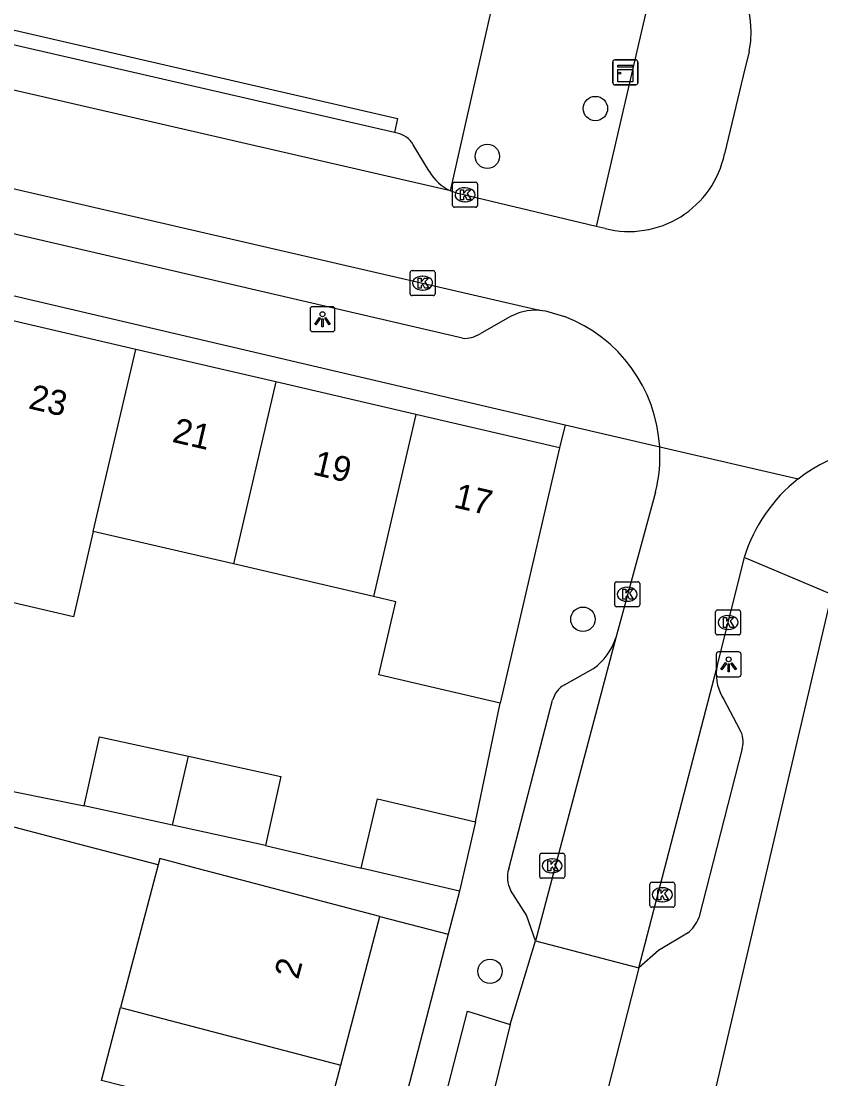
# Model space of a CAD drawing. Extents: x 163686 to 164493, y 382719 to 383870.
# Drawn here: x 163881.55 to 163913.6, y 383291.53 to 383333.93 of the extents above; entities that cross this region are included whole.
import ezdxf

# ---------------------------------------------------------------- set-up
doc = ezdxf.new("R2010")
doc.units = 0
for name, color, linetype in [('IMGEO_Boom', 7, 'Continuous'), ('IMGEO_Groenvoorziening', 7, 'Continuous'), ('IMGEO_Kast', 7, 'Continuous'), ('IMGEO_Kolk', 7, 'Continuous'), ('IMGEO_Lichtpunt', 7, 'Continuous'), ('IMGEO_Pand', 7, 'Continuous'), ('IMGEO_Pand_nummerreeks', 7, 'Continuous'), ('IMGEO_Parkeervlak_open', 7, 'Continuous'), ('IMGEO_Rijbaan_lokaal_open', 7, 'Continuous'), ('IMGEO_Voetpad_open', 7, 'Continuous')]:
    doc.layers.add(name, color=color, linetype=linetype)

msp = doc.modelspace()

# ---------------------------------------------------------------- linework, layer by layer
at = {"layer": 'IMGEO_Boom'}
for centre in [(163904.566, 383330.431), (163900.236, 383328.514), (163904.067, 383309.958), (163900.344, 383295.846)]:
    msp.add_circle(centre, 0.489, dxfattribs=at)
at = {"layer": 'IMGEO_Groenvoorziening'}
msp.add_lwpolyline([(163898.763, 383327.134), (163900.929, 383336.712)], dxfattribs=at)
at = {"layer": 'IMGEO_Kast'}
for p, q in [((163905.266, 383331.456), (163905.266, 383332.297)), ((163905.266, 383332.297), (163905.266, 383331.456)), ((163905.341, 383332.381), (163906.182, 383332.381)), ((163906.182, 383332.381), (163905.341, 383332.381)), ((163906.266, 383332.306), (163906.266, 383331.465)), ((163906.266, 383331.465), (163906.266, 383332.306)), ((163906.191, 383331.381), (163905.35, 383331.381)), ((163905.35, 383331.381), (163906.191, 383331.381))]:
    msp.add_line(p, q, dxfattribs=at)
for points in [[(163905.461, 383332.171), (163906.061, 383332.171), (163906.061, 383332.086), (163905.461, 383332.086), (163905.461, 383332.171)], [(163905.461, 383331.996), (163906.061, 383331.996), (163906.061, 383331.507), (163905.461, 383331.507), (163905.461, 383331.996)]]:
    msp.add_lwpolyline(points, dxfattribs=at)
msp.add_circle((163905.545, 383331.845), 0.0377, dxfattribs=at)
for centre, start, end in [((163905.344, 383332.303), 92.4484, 184.2845), ((163905.344, 383332.303), 92.4484, 184.2845), ((163906.188, 383332.303), 2.4484, 94.2845), ((163906.188, 383332.303), 2.4484, 94.2845), ((163905.344, 383331.459), 182.4484, 274.2845), ((163905.344, 383331.459), 182.4484, 274.2845), ((163906.188, 383331.459), 272.4484, 4.2845), ((163906.188, 383331.459), 272.4484, 4.2845)]:
    msp.add_arc(centre, 0.0779, start, end, dxfattribs=at)
at = {"layer": 'IMGEO_Kolk'}
for p, q in [((163898.84, 383326.55), (163898.84, 383327.402)), ((163898.915, 383327.476), (163899.767, 383327.476)), ((163899.328, 383327.256), (163899.353, 383327.256)), ((163899.841, 383327.402), (163899.841, 383326.55)), ((163899.767, 383326.476), (163898.915, 383326.476)), ((163899.351, 383326.696), (163899.326, 383326.696)), ((163897.142, 383323.007), (163897.142, 383323.859)), ((163897.217, 383323.933), (163898.069, 383323.933)), ((163898.143, 383323.859), (163898.143, 383323.007)), ((163897.63, 383323.713), (163897.655, 383323.713)), ((163898.069, 383322.933), (163897.217, 383322.933)), ((163897.653, 383323.153), (163897.628, 383323.153)), ((163905.415, 383311.459), (163906.267, 383311.459)), ((163905.34, 383310.533), (163905.34, 383311.385)), ((163905.828, 383311.239), (163905.853, 383311.239)), ((163906.341, 383311.385), (163906.341, 383310.533)), ((163905.851, 383310.679), (163905.826, 383310.679)), ((163906.267, 383310.459), (163905.415, 383310.459)), ((163909.382, 383309.405), (163909.382, 383310.257)), ((163909.457, 383310.331), (163910.309, 383310.331)), ((163910.383, 383310.257), (163910.383, 383309.405)), ((163909.87, 383310.111), (163909.895, 383310.111)), ((163909.893, 383309.551), (163909.868, 383309.551)), ((163910.309, 383309.331), (163909.457, 383309.331)), ((163902.334, 383299.649), (163902.334, 383300.501)), ((163902.409, 383300.575), (163903.261, 383300.575)), ((163903.335, 383300.501), (163903.335, 383299.649)), ((163902.822, 383300.355), (163902.847, 383300.355)), ((163902.845, 383299.795), (163902.82, 383299.795)), ((163903.261, 383299.575), (163902.409, 383299.575)), ((163906.748, 383298.49), (163906.748, 383299.342)), ((163906.823, 383299.416), (163907.675, 383299.416)), ((163907.236, 383299.196), (163907.261, 383299.196)), ((163907.749, 383299.342), (163907.749, 383298.49)), ((163907.675, 383298.416), (163906.823, 383298.416)), ((163907.259, 383298.636), (163907.234, 383298.636))]:
    msp.add_line(p, q, dxfattribs=at)
for points in [[(163898.84, 383326.55), (163898.84, 383327.402)], [(163898.915, 383327.476), (163899.767, 383327.476)], [(163899.161, 383327.176), (163899.284, 383327.176), (163899.284, 383327.025), (163899.414, 383327.176), (163899.578, 383327.176), (163899.432, 383327.025), (163899.585, 383326.776), (163899.433, 383326.776), (163899.348, 383326.94), (163899.284, 383326.873), (163899.284, 383326.776), (163899.161, 383326.776), (163899.161, 383327.176)], [(163899.841, 383327.402), (163899.841, 383326.55)], [(163899.767, 383326.476), (163898.915, 383326.476)], [(163897.142, 383323.007), (163897.142, 383323.859)], [(163897.217, 383323.933), (163898.069, 383323.933)], [(163898.143, 383323.859), (163898.143, 383323.007)], [(163897.463, 383323.633), (163897.586, 383323.633), (163897.586, 383323.482), (163897.716, 383323.633), (163897.88, 383323.633), (163897.734, 383323.482), (163897.887, 383323.233), (163897.735, 383323.233), (163897.65, 383323.397), (163897.586, 383323.33), (163897.586, 383323.233), (163897.463, 383323.233), (163897.463, 383323.633)], [(163898.069, 383322.933), (163897.217, 383322.933)], [(163905.415, 383311.459), (163906.267, 383311.459)], [(163905.34, 383310.533), (163905.34, 383311.385)], [(163905.661, 383311.159), (163905.784, 383311.159), (163905.784, 383311.008), (163905.914, 383311.159), (163906.078, 383311.159), (163905.932, 383311.008), (163906.085, 383310.759), (163905.933, 383310.759), (163905.848, 383310.923), (163905.784, 383310.856), (163905.784, 383310.759), (163905.661, 383310.759), (163905.661, 383311.159)], [(163906.341, 383311.385), (163906.341, 383310.533)], [(163906.267, 383310.459), (163905.415, 383310.459)], [(163909.382, 383309.405), (163909.382, 383310.257)], [(163909.457, 383310.331), (163910.309, 383310.331)], [(163910.383, 383310.257), (163910.383, 383309.405)], [(163909.703, 383310.031), (163909.826, 383310.031), (163909.826, 383309.88), (163909.956, 383310.031), (163910.12, 383310.031), (163909.974, 383309.88), (163910.127, 383309.631), (163909.975, 383309.631), (163909.89, 383309.795), (163909.826, 383309.728), (163909.826, 383309.631), (163909.703, 383309.631), (163909.703, 383310.031)], [(163910.309, 383309.331), (163909.457, 383309.331)], [(163902.334, 383299.649), (163902.334, 383300.501)], [(163902.409, 383300.575), (163903.261, 383300.575)], [(163903.335, 383300.501), (163903.335, 383299.649)], [(163902.655, 383300.275), (163902.778, 383300.275), (163902.778, 383300.124), (163902.908, 383300.275), (163903.072, 383300.275), (163902.926, 383300.124), (163903.079, 383299.875), (163902.927, 383299.875), (163902.842, 383300.039), (163902.778, 383299.972), (163902.778, 383299.875), (163902.655, 383299.875), (163902.655, 383300.275)], [(163903.261, 383299.575), (163902.409, 383299.575)], [(163906.748, 383298.49), (163906.748, 383299.342)], [(163906.823, 383299.416), (163907.675, 383299.416)], [(163907.749, 383299.342), (163907.749, 383298.49)], [(163907.069, 383299.116), (163907.192, 383299.116), (163907.192, 383298.965), (163907.322, 383299.116), (163907.486, 383299.116), (163907.34, 383298.965), (163907.493, 383298.716), (163907.341, 383298.716), (163907.256, 383298.88), (163907.192, 383298.813), (163907.192, 383298.716), (163907.069, 383298.716), (163907.069, 383299.116)], [(163907.675, 383298.416), (163906.823, 383298.416)]]:
    msp.add_lwpolyline(points, dxfattribs=at)
for centre, start, end in [((163898.917, 383327.4), 91.552, 178.448), ((163898.917, 383327.4), 91.552, 178.448), ((163899.765, 383327.4), 1.552, 88.448), ((163899.765, 383327.4), 1.552, 88.448), ((163898.917, 383326.552), 181.552, 268.448), ((163898.917, 383326.552), 181.552, 268.448), ((163899.765, 383326.552), 271.552, 358.448), ((163899.765, 383326.552), 271.552, 358.448), ((163897.219, 383323.857), 91.552, 178.448), ((163897.219, 383323.857), 91.552, 178.448), ((163898.067, 383323.857), 1.552, 88.448), ((163898.067, 383323.857), 1.552, 88.448), ((163897.219, 383323.009), 181.552, 268.448), ((163897.219, 383323.009), 181.552, 268.448), ((163898.067, 383323.009), 271.552, 358.448), ((163898.067, 383323.009), 271.552, 358.448), ((163905.417, 383311.383), 91.552, 178.448), ((163905.417, 383311.383), 91.552, 178.448), ((163906.265, 383311.383), 1.552, 88.448), ((163906.265, 383311.383), 1.552, 88.448), ((163905.417, 383310.535), 181.552, 268.448), ((163905.417, 383310.535), 181.552, 268.448), ((163906.265, 383310.535), 271.552, 358.448), ((163906.265, 383310.535), 271.552, 358.448), ((163909.459, 383310.255), 91.552, 178.448), ((163909.459, 383310.255), 91.552, 178.448), ((163910.307, 383310.255), 1.552, 88.448), ((163910.307, 383310.255), 1.552, 88.448), ((163909.459, 383309.407), 181.552, 268.448), ((163909.459, 383309.407), 181.552, 268.448), ((163910.307, 383309.407), 271.552, 358.448), ((163910.307, 383309.407), 271.552, 358.448), ((163902.411, 383300.499), 91.552, 178.448), ((163902.411, 383300.499), 91.552, 178.448), ((163903.259, 383300.499), 1.552, 88.448), ((163903.259, 383300.499), 1.552, 88.448), ((163902.411, 383299.651), 181.552, 268.448), ((163902.411, 383299.651), 181.552, 268.448), ((163903.259, 383299.651), 271.552, 358.448), ((163903.259, 383299.651), 271.552, 358.448), ((163906.825, 383299.34), 91.552, 178.448), ((163906.825, 383299.34), 91.552, 178.448), ((163907.673, 383299.34), 1.552, 88.448), ((163907.673, 383299.34), 1.552, 88.448), ((163906.825, 383298.492), 181.552, 268.448), ((163906.825, 383298.492), 181.552, 268.448), ((163907.673, 383298.492), 271.552, 358.448), ((163907.673, 383298.492), 271.552, 358.448)]:
    msp.add_arc(centre, 0.0765, start, end, dxfattribs=at)
for centre, major_axis, ratio, start_param, end_param in [((163899.327, 383326.976), (-0.387, 0.002), 0.722429, 4.712389, 7.853982), ((163899.352, 383326.976), (-0.39, 0.002), 0.717154, 1.570796, 4.712389), ((163897.629, 383323.433), (-0.387, 0.002), 0.722429, 4.712389, 7.853982), ((163897.654, 383323.433), (-0.39, 0.002), 0.717154, 1.570796, 4.712389), ((163905.827, 383310.959), (-0.387, 0.002), 0.722429, 4.712389, 7.853982), ((163905.852, 383310.959), (-0.39, 0.002), 0.717154, 1.570796, 4.712389), ((163909.869, 383309.831), (-0.387, 0.002), 0.722429, 4.712389, 7.853982), ((163909.894, 383309.831), (-0.39, 0.002), 0.717154, 1.570796, 4.712389), ((163902.821, 383300.075), (-0.387, 0.002), 0.722429, 4.712389, 7.853982), ((163902.846, 383300.075), (-0.39, 0.002), 0.717154, 1.570796, 4.712389), ((163907.235, 383298.916), (-0.387, 0.002), 0.722429, 4.712389, 7.853982), ((163907.26, 383298.916), (-0.39, 0.002), 0.717154, 1.570796, 4.712389)]:
    msp.add_ellipse(centre, major_axis=major_axis, ratio=ratio, start_param=start_param, end_param=end_param, dxfattribs=at)
at = {"layer": 'IMGEO_Lichtpunt'}
for p, q in [((163894.033, 383322.484), (163893.225, 383322.484)), ((163894.033, 383322.484), (163893.225, 383322.484)), ((163893.131, 383322.389), (163893.131, 383321.582)), ((163893.131, 383322.389), (163893.131, 383321.582)), ((163894.127, 383321.582), (163894.127, 383322.389)), ((163894.127, 383321.582), (163894.127, 383322.389)), ((163893.225, 383321.488), (163894.033, 383321.488)), ((163893.225, 383321.488), (163894.033, 383321.488)), ((163909.408, 383308.554), (163909.408, 383307.747)), ((163909.408, 383308.554), (163909.408, 383307.747)), ((163910.31, 383308.649), (163909.502, 383308.649)), ((163910.31, 383308.649), (163909.502, 383308.649)), ((163910.404, 383307.747), (163910.404, 383308.554)), ((163910.404, 383307.747), (163910.404, 383308.554)), ((163909.502, 383307.653), (163910.31, 383307.653)), ((163909.502, 383307.653), (163910.31, 383307.653))]:
    msp.add_line(p, q, dxfattribs=at)
for points in [[(163893.505, 383322.053), (163893.544, 383322.025), (163893.356, 383321.763), (163893.318, 383321.79), (163893.505, 383322.053)], [(163893.607, 383322.005), (163893.654, 383322.005), (163893.654, 383321.683), (163893.607, 383321.683), (163893.607, 383322.005)], [(163893.717, 383322.025), (163893.755, 383322.052), (163893.942, 383321.79), (163893.903, 383321.762), (163893.717, 383322.025)], [(163909.782, 383308.218), (163909.821, 383308.19), (163909.633, 383307.928), (163909.595, 383307.955), (163909.782, 383308.218)], [(163909.884, 383308.17), (163909.931, 383308.17), (163909.931, 383307.848), (163909.884, 383307.848), (163909.884, 383308.17)], [(163909.994, 383308.19), (163910.032, 383308.217), (163910.219, 383307.955), (163910.18, 383307.927), (163909.994, 383308.19)]]:
    msp.add_lwpolyline(points, dxfattribs=at)
for centre in [(163893.63, 383322.187), (163909.907, 383308.352)]:
    msp.add_circle(centre, 0.0994, dxfattribs=at)
for centre, start, end in [((163893.225, 383322.389), 90, 180), ((163893.225, 383322.389), 90, 180), ((163894.033, 383322.389), 0, 90), ((163894.033, 383322.389), 0, 90), ((163893.225, 383321.582), 180, 270), ((163893.225, 383321.582), 180, 270), ((163894.033, 383321.582), 270, 0), ((163894.033, 383321.582), 270, 360), ((163909.502, 383308.554), 90, 180), ((163909.502, 383308.554), 90, 180), ((163910.31, 383308.554), 0, 90), ((163910.31, 383308.554), 0, 90), ((163909.502, 383307.747), 180, 270), ((163909.502, 383307.747), 180, 270), ((163910.31, 383307.747), 270, 0), ((163910.31, 383307.747), 270, 360)]:
    msp.add_arc(centre, 0.0946, start, end, dxfattribs=at)
at = {"layer": 'IMGEO_Pand'}
for points in [[(163886.144, 383320.776), (163880.528, 383322.082)], [(163884.444, 383313.479), (163886.144, 383320.776)], [(163891.758, 383319.47), (163886.144, 383320.776)], [(163891.758, 383319.47), (163890.059, 383312.174)], [(163897.373, 383318.164), (163891.758, 383319.47)], [(163897.373, 383318.164), (163895.674, 383310.868)], [(163903.134, 383316.824), (163897.373, 383318.164)], [(163903.134, 383316.824), (163901.437, 383309.527), (163900.756, 383306.597)], [(163884.444, 383313.479), (163883.647, 383310.057), (163878.032, 383311.364), (163878.829, 383314.785)], [(163890.059, 383312.174), (163884.444, 383313.479)], [(163895.674, 383310.868), (163890.059, 383312.174)], [(163900.756, 383306.597), (163895.886, 383307.73), (163896.567, 383310.66), (163895.674, 383310.868)], [(163909.371, 383291.025), (163914.037, 383310.949)], [(163884.082, 383302.484), (163884.689, 383305.251), (163888.264, 383304.466)], [(163887.622, 383301.707), (163888.264, 383304.466)], [(163888.264, 383304.466), (163891.957, 383303.655), (163891.35, 383300.888)], [(163895.182, 383299.978), (163895.829, 383302.758), (163899.76, 383301.843)], [(163887.622, 383301.707), (163884.082, 383302.484)], [(163891.35, 383300.888), (163887.622, 383301.707)], [(163899.76, 383301.843), (163899.114, 383299.064)], [(163887.041, 383300.111), (163885.538, 383294.401)], [(163895.929, 383298.043), (163890.644, 383299.434), (163888.603, 383299.971), (163887.107, 383300.365), (163887.041, 383300.111)], [(163899.114, 383299.064), (163895.182, 383299.978)], [(163894.36, 383292.08), (163895.929, 383298.043)], [(163885.529, 383288.18), (163886.291, 383291.075), (163884.768, 383291.475), (163885.538, 383294.401)], [(163885.538, 383294.401), (163894.36, 383292.08)], [(163892.828, 383286.261), (163894.36, 383292.08)]]:
    msp.add_lwpolyline(points, dxfattribs=at)
at = {"layer": 'IMGEO_Parkeervlak_open'}
for points in [[(163896.623, 383329.442), (163896.512, 383329.468)], [(163897.91, 383327.916), (163897.268, 383328.982)]]:
    msp.add_lwpolyline(points, dxfattribs=at)
for centre, radius, start, end in [((163896.43, 383328.489), 0.972, 30.4652, 78.5436), ((163899.55, 383328.848), 1.886, 209.6209, 245.3521)]:
    msp.add_arc(centre, radius, start, end, dxfattribs=at)
at = {"layer": 'IMGEO_Rijbaan_lokaal_open'}
for points in [[(163898.763, 383327.134), (163868.2, 383334.169)], [(163910.733, 383332.715), (163910.487, 383331.736), (163909.74, 383328.609)], [(163859.76, 383332.184), (163902.326, 383322.351)], [(163904.594, 383325.708), (163899.172, 383326.999), (163899.046, 383327.03), (163898.763, 383327.134)], [(163904.957, 383325.621), (163904.594, 383325.708)], [(163902.326, 383322.351), (163902.566, 383322.327), (163903.333, 383322.099)], [(163907.144, 383316.873), (163912.693, 383315.581)], [(163906.976, 383315.057), (163905.385, 383309.218)], [(163910.534, 383312.436), (163909.47, 383308.243), (163909.421, 383307.953)], [(163905.385, 383309.218), (163902.16, 383297.064)], [(163906.302, 383295.98), (163909.421, 383307.953)], [(163901.152, 383293.719), (163902.16, 383297.064)], [(163902.16, 383297.064), (163906.302, 383295.98)], [(163906.302, 383295.98), (163902.956, 383282.867), (163902.884, 383282.57)], [(163901.152, 383293.719), (163898.798, 383284.106)]]:
    msp.add_lwpolyline(points, dxfattribs=at)
for centre, radius, start, end in [((163906.586, 383333.507), 4.222, 349.1935, 75.8384), ((163905.914, 383329.412), 3.91, 255.8381, 348.149), ((163901.156, 383316.509), 5.999, 3.4781, 68.7238), ((163901.125, 383316.514), 6.03, 346.0162, 3.4129), ((163916.576, 383310.604), 6.312, 77.7085, 127.9635), ((163916.576, 383310.602), 6.314, 127.9483, 163.1136)]:
    msp.add_arc(centre, radius, start, end, dxfattribs=at)
at = {"layer": 'IMGEO_Voetpad_open'}
for points in [[(163900.929, 383336.712), (163906.833, 383335.33), (163904.594, 383325.708)], [(163871.285, 383335.287), (163871.432, 383335.858), (163896.634, 383330.025), (163896.512, 383329.468)], [(163896.512, 383329.468), (163871.285, 383335.287)], [(163899.24, 383321.222), (163862.124, 383329.84)], [(163857.924, 383327.339), (163858.157, 383328.328), (163903.358, 383317.758)], [(163901.049, 383322.031), (163899.942, 383321.405)], [(163903.358, 383317.758), (163903.134, 383316.824)], [(163903.358, 383317.758), (163907.144, 383316.873)], [(163914.037, 383310.949), (163910.534, 383312.436)], [(163903.323, 383307.335), (163904.494, 383307.984)], [(163899.76, 383301.843), (163900.756, 383306.597)], [(163901.091, 383299.957), (163902.851, 383306.716)], [(163909.71, 383306.736), (163910.343, 383305.552)], [(163910.446, 383304.783), (163908.711, 383297.992)], [(163879.968, 383303.304), (163884.082, 383302.484)], [(163887.041, 383300.111), (163884.155, 383300.867), (163879.777, 383302.014)], [(163891.35, 383300.888), (163895.182, 383299.978)], [(163899.114, 383299.064), (163898.664, 383297.332)], [(163902.16, 383297.064), (163901.804, 383298.097), (163901.169, 383299.099)], [(163895.929, 383298.043), (163898.664, 383297.332)], [(163898.664, 383297.332), (163885.612, 383247.134)], [(163908.258, 383297.377), (163907.092, 383296.686), (163906.302, 383295.98)], [(163898.798, 383284.106), (163896.95, 383284.607), (163899.44, 383294.245), (163901.152, 383293.719)]]:
    msp.add_lwpolyline(points, dxfattribs=at)
for centre, radius, start, end in [((163902.219, 383320.069), 2.284, 87.3203, 120.8155), ((163899.338, 383322.285), 1.067, 264.7371, 304.4847), ((163903.1, 383309.929), 2.393, 305.629, 342.7092), ((163911.359, 383307.77), 1.947, 174.617, 212.1001), ((163903.866, 383306.432), 1.054, 121.0001, 164.3474), ((163909.583, 383305.059), 0.906, 342.2748, 32.9828), ((163902.12, 383299.618), 1.083, 161.756, 208.6329), ((163907.441, 383298.453), 1.351, 307.2048, 340.0456)]:
    msp.add_arc(centre, radius, start, end, dxfattribs=at)

# ---------------------------------------------------------------- texts
at = {"layer": 'IMGEO_Pand_nummerreeks'}
for s, rotation, p in [('23', 346.9079, (163881.807, 383318.418)), ('21', 346.9069, (163887.568, 383317.076)), ('19', 346.9068, (163893.197, 383315.767)), ('17', 346.9069, (163898.848, 383314.453)), ('2', 75.2523, (163892.651, 383295.488))]:
    msp.add_text(s, height=1, rotation=rotation, dxfattribs=at).set_placement(p)

doc.saveas('drawing.dxf')
